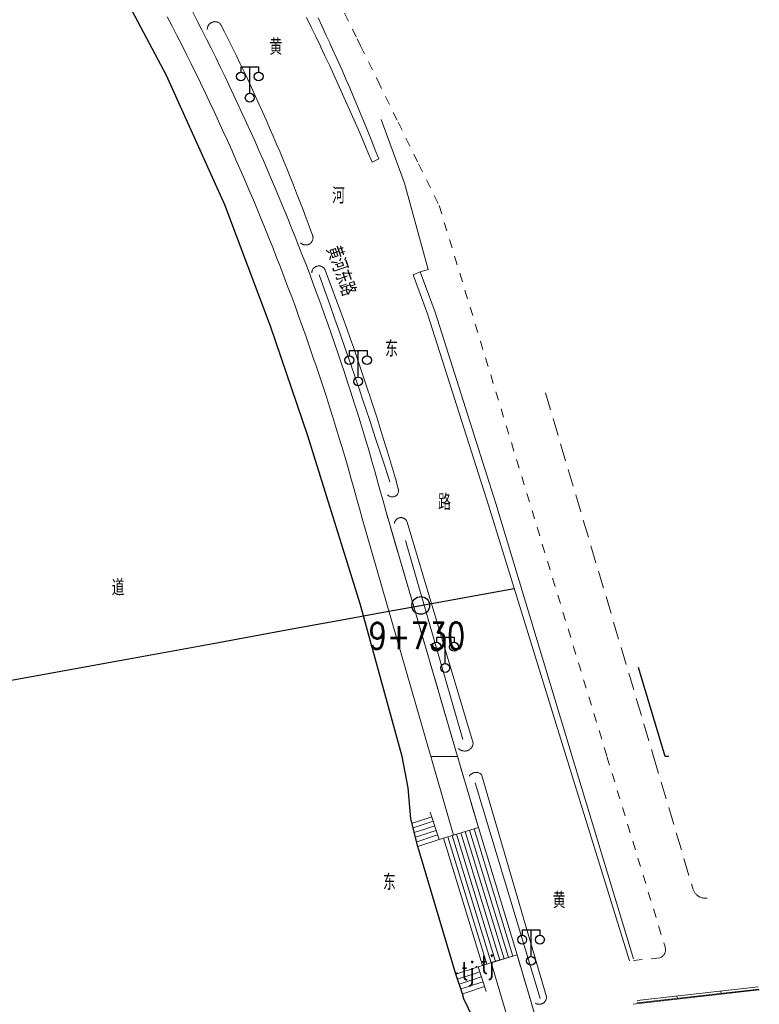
# Model space of a CAD drawing. Extents: x 39508475 to 39522402, y 3783947 to 3795549.
# Tile 299 of 323: x 39518048 to 39518132, y 3792722 to 3792833. Entities that reach past the tile are written whole.
import ezdxf
from ezdxf.enums import TextEntityAlignment as Align

# ---------------------------------------------------------------- set-up
doc = ezdxf.new("R2010")
doc.units = 0
doc.header["$PDSIZE"] = 0.2
for name, pattern in [('X0', [4, 3, -1]), ('X5', [3, 2, -1]), ('X6', [2, 1, -1])]:
    doc.linetypes.add(name, pattern=pattern)
doc.layers.get('0').update_dxf_attribs({"linetype": 'CONTINUOUS'})
for name, color, linetype in [('DLSS', 4, 'CONTINUOUS'), ('JCDL_DMX_F', 30, 'CONTINUOUS'), ('JCDL_JMDD_F', 231, 'CONTINUOUS'), ('JCDL_JMDX_F', 231, 'CONTINUOUS'), ('JCDL_JT_ZJ', 100, 'CONTINUOUS'), ('JCDL_SX_ZJ', 5, 'CONTINUOUS'), ('JCDL_SXX_F', 5, 'CONTINUOUS'), ('JCDL_ZBM', 3, 'CONTINUOUS'), ('JMD', 6, 'CONTINUOUS'), ('SXSS', 5, 'CONTINUOUS'), ('zdh', 7, 'CONTINUOUS'), ('断面线', 2, 'CONTINUOUS')]:
    doc.layers.add(name, color=color, linetype=linetype)
for name, color, linetype, lineweight in [('JCDL_JMDX', 1, 'CONTINUOUS', 0), ('JCDL_ZBX', 3, 'CONTINUOUS', 0), ('JCDL_ZBX_F', 7, 'CONTINUOUS', 0), ('QT_SYT_ZJ', 7, 'CONTINUOUS', 0), ('TEXTL_ZJ', 7, 'CONTINUOUS', 0)]:
    doc.layers.add(name, color=color, linetype=linetype, lineweight=lineweight)
doc.styles.add('HZ', font='rs', dxfattribs={"width": 0.8, "bigfont": 'hztxt'})
doc.linetypes.add('10422', pattern='A,2,[150,AAA.SHX,S=1,R=0,X=0,Y=1],2,[177,AAA.SHX,S=1,R=0,X=0,Y=0.8],1e-09', length=4)
doc.linetypes.add('X35', pattern='A,2,[150,AAA.SHX,S=1,R=0,X=0,Y=1],2,[177,AAA.SHX,S=1,R=0,X=0,Y=0.8],1e-09', length=4)
doc.linetypes.add('X39', pattern='A,2,[150,symbolx.shx,S=1,R=0,X=0,Y=1],2,[151,symbolx.shx,S=1,R=0,X=0,Y=3],1e-11', length=4)
doc.linetypes.add('X49', pattern='A,0,[5,symbolt.shx,S=1,R=0,X=0,Y=0],-10', length=10)

# ---------------------------------------------------------------- blocks, each defined once
blk = doc.blocks.new('3521000')
at = {"color": 0}
for p, q in [((-1, 3.5), (1, 3.5)), ((0, 0.5), (0, 3.5))]:
    blk.add_line(p, q, dxfattribs=at)
at = {"color": 0, "linetype": 'Continuous', "flags": 128}
for points in [[(-1, 3.5), (-1, 2.9)], [(1, 3.5), (1, 2.9)]]:
    blk.add_lwpolyline(points, dxfattribs=at)
at = {"color": 0}
for centre in [(-1, 2.4), (1, 2.4), (0, 0)]:
    blk.add_circle(centre, 0.5, dxfattribs=at)

msp = doc.modelspace()

# ---------------------------------------------------------------- linework, layer by layer
at = {"layer": 'DLSS', "linetype": 'X6', "lineweight": 0}
for points in [[(39518083.95624, 3792835.76957), (39518086.25928, 3792831.05998), (39518086.645, 3792830.273), (39518088.56624, 3792826.3523), (39518090.87713, 3792821.64655), (39518093.19194, 3792816.94273), (39518095.51099, 3792812.241), (39518114.4756, 3792750)], [(39518114.4756, 3792750), (39518121.02901, 3792728.492), (39518121.04981, 3792728.42713), (39518121.06557, 3792728.36085), (39518121.07661, 3792728.29362), (39518121.08286, 3792728.22578), (39518121.08429, 3792728.15766), (39518121.0809, 3792728.08961), (39518121.0727, 3792728.02198), (39518121.05973, 3792727.95509), (39518121.04206, 3792727.88929), (39518121.01977, 3792727.82491), (39518120.99175, 3792727.76012), (39518120.96183, 3792727.70167), (39518120.92646, 3792727.64344), (39518120.88707, 3792727.58785), (39518120.84383, 3792727.5352), (39518120.79698, 3792727.48573), (39518120.74674, 3792727.43971), (39518120.69337, 3792727.39736), (39518120.63714, 3792727.35889), (39518120.57832, 3792727.3245), (39518120.51722, 3792727.29436), (39518120.454, 3792727.269), (39518117.021, 3792726.931)]]:
    msp.add_lwpolyline(points, dxfattribs=at)
at = {"layer": 'DLSS', "linetype": 'Continuous', "lineweight": 20}
for points in [[(39518079.858, 3792808.037), (39518079.90362, 3792807.99168), (39518079.95297, 3792807.95041), (39518080.00542, 3792807.91318), (39518080.06065, 3792807.88021), (39518080.11832, 3792807.8517), (39518080.17806, 3792807.82785), (39518080.23949, 3792807.80879), (39518080.30224, 3792807.79464), (39518080.36592, 3792807.7855), (39518080.43011, 3792807.78142), (39518080.49443, 3792807.78243), (39518080.55847, 3792807.78851), (39518080.62182, 3792807.79964), (39518080.639, 3792807.804), (39518080.6841, 3792807.81574), (39518080.74491, 3792807.83672), (39518080.80387, 3792807.86243), (39518080.86062, 3792807.89273), (39518080.91479, 3792807.92741), (39518080.96605, 3792807.96627), (39518081.01408, 3792808.00905), (39518081.05858, 3792808.0555), (39518081.09927, 3792808.10532), (39518081.13589, 3792808.15821), (39518081.16822, 3792808.21382), (39518081.19606, 3792808.27181), (39518081.21922, 3792808.33182), (39518081.23757, 3792808.39347), (39518081.25098, 3792808.45638), (39518081.25939, 3792808.52016), (39518081.26272, 3792808.58439), (39518081.26097, 3792808.6487), (39518081.25414, 3792808.71266), (39518081.24228, 3792808.77588), (39518081.22546, 3792808.83797), (39518081.20378, 3792808.89853), (39518081.17701, 3792808.957), (39518080.83325, 3792809.89381), (39518080.48473, 3792810.82886), (39518080.13182, 3792811.76226), (39518079.77453, 3792812.694), (39518079.41288, 3792813.62405), (39518079.04686, 3792814.55239), (39518078.67648, 3792815.479), (39518078.30176, 3792816.40386), (39518077.9227, 3792817.32695), (39518077.53931, 3792818.24825), (39518077.1516, 3792819.16774), (39518076.75957, 3792820.0854), (39518076.436, 3792820.833), (39518076.36324, 3792821.00121), (39518075.96262, 3792821.91515), (39518075.55771, 3792822.8272), (39518075.14852, 3792823.73734), (39518074.73505, 3792824.64554), (39518074.31734, 3792825.55179), (39518073.89536, 3792826.45607), (39518073.46915, 3792827.35836), (39518073.03871, 3792828.25864), (39518072.60404, 3792829.15689), (39518072.16516, 3792830.05309), (39518071.72208, 3792830.94722), (39518071.2748, 3792831.83925), (39518070.82299, 3792832.729), (39518070.7771, 3792832.77559), (39518070.72755, 3792832.81829), (39518070.67492, 3792832.85713), (39518070.6195, 3792832.89188), (39518070.56163, 3792832.92236), (39518070.50162, 3792832.94839), (39518070.43981, 3792832.96981), (39518070.37657, 3792832.98651), (39518070.31225, 3792832.9984), (39518070.24721, 3792833.0054), (39518070.18183, 3792833.00748), (39518070.11649, 3792833.00461), (39518070.05154, 3792832.99683), (39518069.98736, 3792832.98417), (39518069.92433, 3792832.96671), (39518069.86279, 3792832.94454), (39518069.819, 3792832.925), (39518069.80309, 3792832.9178), (39518069.74559, 3792832.88663), (39518069.6906, 3792832.85121), (39518069.63843, 3792832.81174), (39518069.5894, 3792832.76845), (39518069.54376, 3792832.72159), (39518069.5018, 3792832.67141), (39518069.46373, 3792832.61822), (39518069.42979, 3792832.5623), (39518069.40016, 3792832.50399), (39518069.37501, 3792832.4436), (39518069.35449, 3792832.38149), (39518069.33871, 3792832.31802), (39518069.32776, 3792832.25353), (39518069.32171, 3792832.1884), (39518069.321, 3792832.123)], [(39518080.5249, 3792833.46623), (39518081.05156, 3792832.39352), (39518081.57354, 3792831.31853), (39518082.09084, 3792830.24127), (39518082.153, 3792830.11), (39518082.60344, 3792829.16177), (39518083.11134, 3792828.08005), (39518083.61452, 3792826.99613), (39518084.11297, 3792825.91003), (39518084.60669, 3792824.82177), (39518085.09567, 3792823.73136), (39518085.57989, 3792822.63884), (39518086.05935, 3792821.54422), (39518086.53405, 3792820.44752), (39518087.00396, 3792819.34877), (39518087.46908, 3792818.24798), (39518087.929, 3792817.14501), (39518088.68901, 3792817.497)], [(39518089.688, 3792779.559), (39518089.72959, 3792779.51504), (39518089.77508, 3792779.4751), (39518089.82382, 3792779.43919), (39518089.87544, 3792779.40758), (39518089.92958, 3792779.38049), (39518089.98583, 3792779.35812), (39518090.04379, 3792779.34063), (39518090.10302, 3792779.32816), (39518090.16311, 3792779.32079), (39518090.21601, 3792779.319), (39518090.2236, 3792779.31858), (39518090.28407, 3792779.32154), (39518090.34405, 3792779.32966), (39518090.40313, 3792779.34286), (39518090.46087, 3792779.36106), (39518090.51683, 3792779.38413), (39518090.57063, 3792779.41189), (39518090.62186, 3792779.44414), (39518090.67014, 3792779.48065), (39518090.71514, 3792779.52115), (39518090.75651, 3792779.56535), (39518090.79396, 3792779.61291), (39518090.82721, 3792779.6635), (39518090.85601, 3792779.71674), (39518090.88017, 3792779.77224), (39518090.8995, 3792779.82961), (39518090.91386, 3792779.88842), (39518090.92314, 3792779.94824), (39518090.92729, 3792780.00863), (39518090.92626, 3792780.06916), (39518090.92007, 3792780.12938), (39518090.90875, 3792780.18885), (39518090.892, 3792780.247), (39518090.56351, 3792781.38992), (39518090.22996, 3792782.53137), (39518089.89175, 3792783.67145), (39518089.54889, 3792784.81014), (39518089.20138, 3792785.94742), (39518088.84923, 3792787.08327), (39518088.49244, 3792788.21767), (39518088.13102, 3792789.35061), (39518087.76498, 3792790.48206), (39518087.71501, 3792790.634), (39518087.39431, 3792791.61201), (39518087.01903, 3792792.74043), (39518086.63915, 3792793.86731), (39518086.25467, 3792794.99263), (39518085.86559, 3792796.11636), (39518085.47192, 3792797.2385), (39518085.07368, 3792798.35903), (39518084.67086, 3792799.47791), (39518084.26347, 3792800.59514), (39518083.85152, 3792801.7107), (39518083.43502, 3792802.82456), (39518083.01397, 3792803.93672), (39518082.58801, 3792805.047), (39518082.55266, 3792805.09941), (39518082.5129, 3792805.14858), (39518082.46935, 3792805.19442), (39518082.42227, 3792805.23664), (39518082.37198, 3792805.27496), (39518082.31879, 3792805.30915), (39518082.26303, 3792805.33898), (39518082.20508, 3792805.36427), (39518082.14529, 3792805.38485), (39518082.08405, 3792805.40058), (39518082.02175, 3792805.41139), (39518081.95878, 3792805.41718), (39518081.89555, 3792805.41793), (39518081.83247, 3792805.41363), (39518081.76993, 3792805.4043), (39518081.70833, 3792805.39001), (39518081.667, 3792805.37701), (39518081.64807, 3792805.37086), (39518081.58953, 3792805.34695), (39518081.53309, 3792805.31844), (39518081.4791, 3792805.28553), (39518081.42791, 3792805.2484), (39518081.37985, 3792805.20731), (39518081.33523, 3792805.16251), (39518081.29432, 3792805.1143), (39518081.25739, 3792805.06297), (39518081.22468, 3792805.00886), (39518081.19639, 3792804.9523), (39518081.17271, 3792804.89368), (39518081.15378, 3792804.83334), (39518081.13973, 3792804.77169), (39518081.13064, 3792804.70912), (39518081.127, 3792804.64601)], [(39518109.87616, 3792750), (39518101.079, 3792778.404), (39518094.192, 3792800.002), (39518092.55815, 3792804.40356), (39518093.378, 3792804.73699)], [(39518097.714, 3792750.89101), (39518097.76456, 3792750.84561), (39518097.81842, 3792750.80415), (39518097.87504, 3792750.76655), (39518097.93413, 3792750.73298), (39518097.99543, 3792750.70361), (39518098.05862, 3792750.67859), (39518098.1234, 3792750.65803), (39518098.18946, 3792750.64204), (39518098.25647, 3792750.63069), (39518098.32411, 3792750.62404), (39518098.39205, 3792750.62212), (39518098.45996, 3792750.62494), (39518098.5275, 3792750.63248), (39518098.59436, 3792750.64471), (39518098.6602, 3792750.66158), (39518098.7247, 3792750.68299), (39518098.78756, 3792750.70884), (39518098.84199, 3792750.736), (39518098.84846, 3792750.73902), (39518098.90711, 3792750.77336), (39518098.96323, 3792750.81171), (39518099.01653, 3792750.85387), (39518099.06677, 3792750.89965), (39518099.11369, 3792750.94882), (39518099.15707, 3792751.00114), (39518099.1967, 3792751.05635), (39518099.23239, 3792751.1142), (39518099.26396, 3792751.17439), (39518099.29126, 3792751.23663), (39518099.31415, 3792751.30063), (39518099.33252, 3792751.36606), (39518099.34629, 3792751.43261), (39518099.355, 3792751.50001), (39518091.89799, 3792776.49101), (39518091.87685, 3792776.54652), (39518091.85096, 3792776.60001), (39518091.82087, 3792776.65125), (39518091.78676, 3792776.69991), (39518091.74887, 3792776.74568), (39518091.70742, 3792776.78826), (39518091.6627, 3792776.82739), (39518091.61499, 3792776.8628), (39518091.56459, 3792776.89428), (39518091.51182, 3792776.92161), (39518091.45704, 3792776.94463), (39518091.40059, 3792776.96318), (39518091.34283, 3792776.97715), (39518091.28414, 3792776.98644), (39518091.22489, 3792776.991), (39518091.16547, 3792776.99079), (39518091.10626, 3792776.98582), (39518091.082, 3792776.98199), (39518091.04763, 3792776.97612), (39518090.98997, 3792776.96176), (39518090.93365, 3792776.94281), (39518090.87903, 3792776.91941), (39518090.82646, 3792776.89171), (39518090.77628, 3792776.85989), (39518090.72881, 3792776.82414), (39518090.68436, 3792776.78471), (39518090.64322, 3792776.74183), (39518090.60564, 3792776.6958), (39518090.57187, 3792776.64691), (39518090.54214, 3792776.59546), (39518090.51662, 3792776.5418), (39518090.49549, 3792776.48626), (39518090.47887, 3792776.42921), (39518090.46689, 3792776.37101), (39518090.46, 3792776.312)], [(39518117.021, 3792726.931), (39518109.87616, 3792750)], [(39518106.363, 3792722.155), (39518106.41782, 3792722.12146), (39518106.47527, 3792722.09262), (39518106.53477, 3792722.0683), (39518106.59598, 3792722.04864), (39518106.65852, 3792722.03377), (39518106.72202, 3792722.02378), (39518106.7861, 3792722.01871), (39518106.85038, 3792722.01861), (39518106.91448, 3792722.02348), (39518106.96899, 3792722.032), (39518106.97801, 3792722.03327), (39518107.0406, 3792722.04795), (39518107.10186, 3792722.06741), (39518107.16144, 3792722.09155), (39518107.21898, 3792722.12021), (39518107.27414, 3792722.15323), (39518107.32658, 3792722.19041), (39518107.37599, 3792722.23153), (39518107.42208, 3792722.27634), (39518107.46457, 3792722.32457), (39518107.50321, 3792722.37595), (39518107.53777, 3792722.43015), (39518107.56804, 3792722.48686), (39518107.59385, 3792722.54574), (39518107.61502, 3792722.60643), (39518107.63145, 3792722.66858), (39518107.64304, 3792722.73181), (39518107.6497, 3792722.79574), (39518107.651, 3792722.86), (39518100.29799, 3792747.989), (39518100.24572, 3792748.02944), (39518100.19053, 3792748.06581), (39518100.13292, 3792748.09824), (39518100.07319, 3792748.12656), (39518100.01163, 3792748.15063), (39518099.94853, 3792748.17034), (39518099.88421, 3792748.18559), (39518099.81898, 3792748.19631), (39518099.75316, 3792748.20244), (39518099.68708, 3792748.20395), (39518099.643, 3792748.202), (39518099.62105, 3792748.20084), (39518099.5554, 3792748.19312), (39518099.49045, 3792748.18082), (39518099.42652, 3792748.16402), (39518099.36392, 3792748.14279), (39518099.30296, 3792748.11723), (39518099.24393, 3792748.08747), (39518099.18713, 3792748.05366), (39518099.13283, 3792748.01596), (39518099.0813, 3792747.97456), (39518099.03279, 3792747.92966), (39518098.98754, 3792747.88147), (39518098.94577, 3792747.83024), (39518098.908, 3792747.776)]]:
    msp.add_lwpolyline(points, dxfattribs=at)
at = {"layer": 'JCDL_DMX_F', "color": 3, "linetype": 'X35', "lineweight": 0}
for points in [[(39518094.57287, 3792750), (39518086.81801, 3792776.873), (39518086.50813, 3792778.02709), (39518086.19286, 3792779.17973), (39518085.87262, 3792780.33099), (39518085.54741, 3792781.48086), (39518085.21725, 3792782.62931), (39518084.88213, 3792783.77633), (39518084.54207, 3792784.92189), (39518084.19706, 3792786.06598), (39518083.84713, 3792787.20856), (39518083.49226, 3792788.34963), (39518083.13248, 3792789.48915), (39518082.76778, 3792790.62711), (39518082.39817, 3792791.76348), (39518082.02367, 3792792.89825), (39518081.64427, 3792794.0314), (39518081.25998, 3792795.16289), (39518080.87082, 3792796.29272), (39518080.47678, 3792797.42086), (39518080.07788, 3792798.54728), (39518079.67412, 3792799.67198), (39518079.26552, 3792800.79492), (39518078.85207, 3792801.91608), (39518078.43379, 3792803.03546), (39518078.01068, 3792804.15302), (39518077.58275, 3792805.26874), (39518077.15001, 3792806.3826), (39518076.71247, 3792807.49459), (39518076.27013, 3792808.60468), (39518075.82301, 3792809.71285), (39518075.37111, 3792810.81908), (39518074.91444, 3792811.92335), (39518074.45302, 3792813.02563), (39518073.98683, 3792814.12592), (39518073.51591, 3792815.22419), (39518073.04025, 3792816.32041), (39518072.55986, 3792817.41457), (39518072.07476, 3792818.50665), (39518071.58495, 3792819.59662), (39518071.09044, 3792820.68447), (39518070.59124, 3792821.77018), (39518070.08736, 3792822.85372), (39518069.57881, 3792823.93507), (39518069.0656, 3792825.01423), (39518068.54773, 3792826.09115), (39518068.26799, 3792826.667), (39518068.02523, 3792827.16584), (39518067.49809, 3792828.23826), (39518066.96633, 3792829.30839), (39518066.42995, 3792830.37622), (39518065.88897, 3792831.44172), (39518065.3434, 3792832.50489), (39518064.79325, 3792833.56568)], [(39518088.68901, 3792817.497), (39518088.29621, 3792818.50717), (39518087.89826, 3792819.51532), (39518087.49557, 3792820.52159), (39518087.08815, 3792821.52595), (39518086.676, 3792822.52838), (39518086.25914, 3792823.52886), (39518085.83757, 3792824.52737), (39518085.41131, 3792825.52388), (39518084.98036, 3792826.51837), (39518084.54473, 3792827.51082), (39518084.10444, 3792828.50121), (39518083.65949, 3792829.48952), (39518083.20989, 3792830.47572), (39518083.14501, 3792830.61601), (39518082.75565, 3792831.45979), (39518082.29678, 3792832.44172), (39518081.8333, 3792833.42147)], [(39518110.55778, 3792750), (39518101.90899, 3792778.581), (39518095.058, 3792800.21199), (39518093.378, 3792804.73699), (39518094.262, 3792805.03101), (39518091.609, 3792814.76001), (39518088.95399, 3792821.947)], [(39518094.57287, 3792750), (39518097.13314, 3792741.12786)], [(39518117.47347, 3792727.14623), (39518110.55778, 3792750)], [(39518118.746, 3792667.97701), (39518101.381, 3792726.746)], [(39518131.68381, 3792723.63804), (39518117.43, 3792722.01601)]]:
    msp.add_lwpolyline(points, dxfattribs=at)
at = {"layer": 'JCDL_JMDX', "color": 6, "linetype": 'Continuous', "lineweight": 0}
for points in [[(39518094.51157, 3792743.70683), (39518095.52, 3792740.637)], [(39518092.30201, 3792742.981), (39518093.10899, 3792739.845)], [(39518092.83834, 3792742.59034), (39518092.4365, 3792742.45834)], [(39518094.67964, 3792743.19519), (39518092.83834, 3792742.59034)], [(39518094.84772, 3792742.68355), (39518093.37467, 3792742.19967)], [(39518093.37467, 3792742.19967), (39518092.571, 3792741.93567)], [(39518093.911, 3792741.809), (39518092.7055, 3792741.413)], [(39518095.01579, 3792742.17192), (39518093.911, 3792741.809)], [(39518095.18386, 3792741.66028), (39518094.44733, 3792741.41834)], [(39518095.52, 3792740.637), (39518099.94136, 3792741.98238)], [(39518101.38133, 3792731.95833), (39518098.46757, 3792741.53392)], [(39518102.35822, 3792730.51189), (39518098.95883, 3792741.6834)], [(39518103.33511, 3792729.06544), (39518099.4501, 3792741.83289)], [(39518104.312, 3792727.619), (39518099.94136, 3792741.98238)], [(39518094.44733, 3792741.41834), (39518092.84, 3792740.89033)], [(39518094.98367, 3792741.02767), (39518092.9745, 3792740.36767)], [(39518095.52, 3792740.637), (39518093.10899, 3792739.845)], [(39518095.35193, 3792741.14864), (39518094.98367, 3792741.02767)], [(39518096.49689, 3792739.19056), (39518096.01126, 3792740.78649)], [(39518097.47378, 3792737.74411), (39518096.50252, 3792740.93598)], [(39518098.45067, 3792736.29767), (39518096.99378, 3792741.08546)], [(39518099.42755, 3792734.85122), (39518097.48505, 3792741.23495)], [(39518100.40444, 3792733.40478), (39518097.97631, 3792741.38443)], [(39518100.39289, 3792726.387), (39518096.49689, 3792739.19056)], [(39518100.88278, 3792726.541), (39518097.47378, 3792737.74411)], [(39518101.37267, 3792726.695), (39518098.45067, 3792736.29767)], [(39518101.86255, 3792726.849), (39518099.42755, 3792734.85122)], [(39518102.35244, 3792727.003), (39518100.40444, 3792733.40478)], [(39518102.84233, 3792727.157), (39518101.38133, 3792731.95833)], [(39518103.33222, 3792727.311), (39518102.35822, 3792730.51189)], [(39518103.82211, 3792727.465), (39518103.33511, 3792729.06544)], [(39518099.903, 3792726.23301), (39518104.312, 3792727.619)], [(39518099.903, 3792726.23301), (39518097.404, 3792725.41399)], [(39518100.81385, 3792723.45374), (39518099.903, 3792726.23301)], [(39518098.31485, 3792722.63474), (39518097.404, 3792725.41399)], [(39518099.58537, 3792725.51335), (39518097.58617, 3792724.85814)], [(39518099.26774, 3792724.7937), (39518097.76834, 3792724.30229)], [(39518100.26734, 3792725.1213), (39518099.26774, 3792724.7937)], [(39518100.08517, 3792725.67715), (39518099.58537, 3792725.51335)], [(39518098.95011, 3792724.07405), (39518097.95051, 3792723.74644)], [(39518100.63168, 3792724.00959), (39518098.63248, 3792723.3544)], [(39518100.44951, 3792724.56545), (39518098.95011, 3792724.07405)], [(39518098.63248, 3792723.3544), (39518098.13268, 3792723.19059)]]:
    msp.add_lwpolyline(points, dxfattribs=at)
at = {"layer": 'JCDL_JMDX_F', "linetype": 'X5', "lineweight": 0}
for points in [[(39518107.52455, 3792791.06771), (39518119.73931, 3792750)], [(39518119.73931, 3792750), (39518124.207, 3792734.979), (39518124.23637, 3792734.90083), (39518124.27056, 3792734.82463), (39518124.30907, 3792734.75052), (39518124.35179, 3792734.67875), (39518124.39856, 3792734.60956), (39518124.44923, 3792734.54317), (39518124.50364, 3792734.4798), (39518124.5616, 3792734.41967), (39518124.62292, 3792734.36297), (39518124.68741, 3792734.3099), (39518124.735, 3792734.275), (39518124.75484, 3792734.26062), (39518124.82499, 3792734.2153), (39518124.89763, 3792734.17409), (39518124.97253, 3792734.13713), (39518125.04943, 3792734.10454), (39518125.12807, 3792734.07642), (39518125.2082, 3792734.05287), (39518125.28955, 3792734.03398), (39518125.37186, 3792734.01979), (39518125.45484, 3792734.01036), (39518125.53823, 3792734.00572), (39518125.62175, 3792734.00588), (39518125.70512, 3792734.01085), (39518125.78801, 3792734.021)]]:
    msp.add_lwpolyline(points, dxfattribs=at)
at = {"layer": 'JCDL_JMDX_F', "linetype": 'Continuous', "lineweight": 0}
for points in [[(39518131.54614, 3792723.97503), (39518117.87118, 3792722.44619)], [(39518131.64442, 3792723.73446), (39518117.89895, 3792722.19774)], [(39518122.36294, 3792722.94836), (39518122.39071, 3792722.69991)], [(39518127.33198, 3792723.50389), (39518127.35976, 3792723.25544)]]:
    msp.add_lwpolyline(points, dxfattribs=at)
at = {"layer": 'JCDL_SXX_F', "linetype": 'X39', "lineweight": 0}
msp.add_lwpolyline([(39518091.32678, 3792750), (39518092.02499, 3792746.484), (39518092.30201, 3792742.981), (39518093.10899, 3792739.845), (39518097.404, 3792725.41399), (39518098.31485, 3792722.63474), (39518100.94701, 3792717.17701)], dxfattribs=at)
at = {"layer": 'JCDL_ZBM', "linetype": 'Continuous', "lineweight": 0}
for points in [[(39518067.6429, 3792834.15129), (39518068.17669, 3792833.11538), (39518068.70615, 3792832.07725), (39518069.23128, 3792831.03691), (39518069.75205, 3792829.99439), (39518070.26846, 3792828.94971), (39518070.78051, 3792827.90288), (39518070.824, 3792827.81254), (39518071.28818, 3792826.85392), (39518071.79147, 3792825.80285), (39518072.29037, 3792824.74969), (39518072.78486, 3792823.69445), (39518073.27494, 3792822.63716), (39518073.7606, 3792821.57783), (39518074.24183, 3792820.51648), (39518074.71863, 3792819.45313), (39518075.19098, 3792818.38779), (39518075.65888, 3792817.3205), (39518076.12231, 3792816.25126), (39518076.58128, 3792815.1801), (39518077.03577, 3792814.10702), (39518077.48578, 3792813.03206), (39518077.9313, 3792811.95523), (39518078.37231, 3792810.87655), (39518078.80881, 3792809.79603), (39518079.2408, 3792808.71371), (39518079.66827, 3792807.62958), (39518080.0912, 3792806.54368), (39518080.5096, 3792805.45603), (39518080.92345, 3792804.36664), (39518081.33274, 3792803.27553), (39518081.73748, 3792802.18272), (39518082.13765, 3792801.08823), (39518082.53325, 3792799.99207), (39518082.92426, 3792798.89428), (39518083.31069, 3792797.79486), (39518083.69252, 3792796.69384), (39518084.06975, 3792795.59123), (39518084.44238, 3792794.48705), (39518084.81039, 3792793.38133), (39518085.17378, 3792792.27409), (39518085.53254, 3792791.16533), (39518085.88667, 3792790.05509), (39518086.23616, 3792788.94338), (39518086.581, 3792787.83021), (39518086.92119, 3792786.71562), (39518087.25673, 3792785.59962), (39518087.5876, 3792784.48222), (39518087.9138, 3792783.36345), (39518088.23533, 3792782.24334), (39518088.55218, 3792781.12188), (39518088.86434, 3792779.99912), (39518089.17181, 3792778.87506), (39518089.47419, 3792777.74962), (39518097.59503, 3792750)], [(39518097.59503, 3792750), (39518094.57287, 3792750), (39518086.81801, 3792776.873), (39518086.50813, 3792778.02709), (39518086.19286, 3792779.17973), (39518085.87262, 3792780.33099), (39518085.54741, 3792781.48086), (39518085.21725, 3792782.62931), (39518084.88213, 3792783.77633), (39518084.54207, 3792784.92189), (39518084.19707, 3792786.06598), (39518083.84713, 3792787.20856), (39518083.49226, 3792788.34963), (39518083.13248, 3792789.48915), (39518082.76778, 3792790.62711), (39518082.39817, 3792791.76348), (39518082.02367, 3792792.89825), (39518081.64427, 3792794.0314), (39518081.25998, 3792795.16289), (39518080.87082, 3792796.29272), (39518080.47678, 3792797.42086), (39518080.07788, 3792798.54728), (39518079.67413, 3792799.67198), (39518079.26552, 3792800.79492), (39518078.85207, 3792801.91608), (39518078.43379, 3792803.03546), (39518078.01068, 3792804.15302), (39518077.58275, 3792805.26874), (39518077.15001, 3792806.3826), (39518076.71247, 3792807.49459), (39518076.27013, 3792808.60468), (39518075.82301, 3792809.71285), (39518075.37111, 3792810.81908), (39518074.91444, 3792811.92335), (39518074.45301, 3792813.02563), (39518073.98683, 3792814.12592), (39518073.51591, 3792815.22419), (39518073.04025, 3792816.32041), (39518072.55986, 3792817.41457), (39518072.07476, 3792818.50665), (39518071.58495, 3792819.59662), (39518071.09044, 3792820.68447), (39518070.59124, 3792821.77018), (39518070.08736, 3792822.85372), (39518069.57881, 3792823.93507), (39518069.0656, 3792825.01423), (39518068.54773, 3792826.09115), (39518068.26799, 3792826.667), (39518068.02523, 3792827.16584), (39518067.49809, 3792828.23826), (39518066.96633, 3792829.30839), (39518066.42995, 3792830.37622), (39518065.88897, 3792831.44172), (39518065.3434, 3792832.50489), (39518064.79325, 3792833.56568)], [(39518099.94136, 3792741.98238), (39518097.13314, 3792741.12787), (39518094.57287, 3792750), (39518097.59503, 3792750), (39518099.94136, 3792741.98238)], [(39518118.746, 3792667.97701), (39518101.381, 3792726.746), (39518104.312, 3792727.619), (39518121.72339, 3792668.69285)]]:
    msp.add_lwpolyline(points, dxfattribs=at)
at = {"layer": 'JCDL_ZBX', "color": 114, "linetype": 'X49', "lineweight": 0, "true_color": 0x009944}
for points in [[(39518081.95399, 3792804.394), (39518082.55205, 3792802.73357), (39518083.14561, 3792801.07154), (39518083.73504, 3792799.40802), (39518084.32032, 3792797.74305), (39518084.90146, 3792796.07662), (39518085.47844, 3792794.40875), (39518086.05126, 3792792.73945), (39518086.61992, 3792791.06873), (39518086.89558, 3792790.25275), (39518087.18442, 3792789.39659), (39518087.74475, 3792787.72306), (39518088.30092, 3792786.04813), (39518088.85291, 3792784.37182), (39518089.40072, 3792782.69415), (39518089.944, 3792781.015)], [(39518091.724, 3792774.40301), (39518098.183, 3792751.916)], [(39518099.568, 3792747.02299), (39518106.927, 3792722.65901)]]:
    msp.add_lwpolyline(points, dxfattribs=at)
at = {"layer": 'JCDL_ZBX_F', "color": 114, "linetype": 'X0', "lineweight": 0, "true_color": 0x009944}
for points in [[(39518097.59503, 3792750), (39518089.47419, 3792777.74962), (39518089.17181, 3792778.87506), (39518088.86434, 3792779.99912), (39518088.55218, 3792781.12188), (39518088.23533, 3792782.24334), (39518087.9138, 3792783.36345), (39518087.5876, 3792784.48222), (39518087.25673, 3792785.59962), (39518086.92119, 3792786.71562), (39518086.581, 3792787.83021), (39518086.23616, 3792788.94338), (39518085.88667, 3792790.05509), (39518085.53254, 3792791.16533), (39518085.17378, 3792792.27409), (39518084.81039, 3792793.38133), (39518084.44238, 3792794.48705), (39518084.06975, 3792795.59123), (39518083.69252, 3792796.69384), (39518083.31069, 3792797.79486), (39518082.92426, 3792798.89428), (39518082.53325, 3792799.99207), (39518082.13765, 3792801.08823), (39518081.73748, 3792802.18272), (39518081.33274, 3792803.27553), (39518080.92345, 3792804.36664), (39518080.5096, 3792805.45603), (39518080.0912, 3792806.54368), (39518079.66827, 3792807.62958), (39518079.2408, 3792808.71371), (39518078.80881, 3792809.79603), (39518078.37231, 3792810.87655), (39518077.9313, 3792811.95523), (39518077.48578, 3792813.03206), (39518077.03577, 3792814.10702), (39518076.58128, 3792815.1801), (39518076.12231, 3792816.25126), (39518075.65888, 3792817.3205), (39518075.19098, 3792818.38779), (39518074.71863, 3792819.45313), (39518074.24183, 3792820.51648), (39518073.7606, 3792821.57783), (39518073.27494, 3792822.63716), (39518072.78486, 3792823.69445), (39518072.29037, 3792824.74969), (39518071.79147, 3792825.80285), (39518071.28818, 3792826.85392), (39518070.824, 3792827.81254), (39518070.78051, 3792827.90288), (39518070.26846, 3792828.94971), (39518069.75205, 3792829.99439), (39518069.23128, 3792831.03691), (39518068.70615, 3792832.07725), (39518068.17669, 3792833.11538), (39518067.6429, 3792834.15129)], [(39518099.94136, 3792741.98238), (39518097.59503, 3792750)], [(39518121.72339, 3792668.69285), (39518104.312, 3792727.619)]]:
    msp.add_lwpolyline(points, dxfattribs=at)
at = {"layer": 'JMD', "color": 6}
msp.add_lwpolyline([(39518121.45153, 3792750), (39518121.03298, 3792750), (39518118.03483, 3792760.07512)], dxfattribs=at)
at = {"layer": 'SXSS', "linetype": '10422'}
msp.add_lwpolyline([(39518114.15599, 3792652.052), (39518112.92799, 3792654.00301), (39518113.19122, 3792654.1168), (39518113.92808, 3792654.55857), (39518114.6594, 3792655.24316), (39518115.33899, 3792656.335), (39518116.16135, 3792658.65288), (39518116.58032, 3792661.07641), (39518116.63403, 3792662.44287), (39518116.604, 3792663.26301), (39518100.94701, 3792717.17701), (39518098.31486, 3792722.63474), (39518098.13268, 3792723.19059), (39518097.404, 3792725.41399), (39518093.10899, 3792739.845), (39518092.30201, 3792742.981), (39518092.02499, 3792746.484), (39518091.323, 3792750.019), (39518086.57501, 3792767.247), (39518080.681, 3792786.20999), (39518076.46101, 3792798.628), (39518071.29101, 3792812.299), (39518064.725, 3792826.921), (39518057.346, 3792840.85699)], dxfattribs=at)
at = {"layer": 'zdh', "linetype": 'Continuous'}
for p in [(39518099.72, 3792726.247, 37.854), (39518097.5, 3792725.531, 37.87)]:
    msp.add_point(p, dxfattribs=at)
at = {"layer": '断面线', "color": 1, "flags": 128}
msp.add_lwpolyline([(39517988.05693, 3792747.83091), (39518007.99429, 3792751.47088), (39518010.41932, 3792751.91362), (39518014.91804, 3792752.8364), (39518019.01514, 3792753.48296), (39518020.52785, 3792753.75914), (39518031.07824, 3792755.68532), (39518040.57602, 3792757.41933), (39518050.26818, 3792759.18883), (39518060.04888, 3792760.9745), (39518069.56181, 3792762.71128), (39518078.67384, 3792764.37486), (39518086.581, 3792765.81848), (39518086.95013, 3792765.88587), (39518089.83654, 3792766.41284), (39518093.43939, 3792767.07061), (39518094.64334, 3792767.29042), (39518103.99241, 3792768.99728)], dxfattribs=at)
at = {"layer": '断面线'}
msp.add_circle((39518093.43939, 3792767.07061), 1, dxfattribs=at)

# ---------------------------------------------------------------- block references
at = {"layer": 'JCDL_JMDD_F'}
for p in [(39518074.114, 3792824.415), (39518086.36201, 3792792.37), (39518096.198, 3792760.00301), (39518105.89599, 3792726.923)]:
    msp.add_blockref('3521000', p, dxfattribs=at)

# ---------------------------------------------------------------- texts
at = {"layer": 'JCDL_JT_ZJ', "style": 'HZ', "width": 0.8}
for s, p in [('黄', (39518076.34104, 3792828.71814)), ('河', (39518083.42552, 3792811.919)), ('东', (39518089.41203, 3792794.61269)), ('路', (39518095.39854, 3792777.30639)), ('黄', (39518108.34611, 3792732.32954))]:
    msp.add_text(s, height=1.8, dxfattribs=at).set_placement(p, align=Align.BOTTOM_LEFT)
at = {"layer": 'JCDL_SX_ZJ', "lineweight": 0, "style": 'HZ', "width": 0.8}
msp.add_text('道', height=1.8, dxfattribs=at).set_placement((39518058.521, 3792767.6374), align=Align.BOTTOM_LEFT)
at = {"layer": 'QT_SYT_ZJ', "style": 'HZ', "width": 0.8}
msp.add_text('东', height=1.8, dxfattribs=at).set_placement((39518089.16431, 3792734.3746), align=Align.BOTTOM_LEFT)
at = {"layer": 'TEXTL_ZJ', "style": 'HZ', "width": 0.8}
msp.add_text('黄河东路', height=1.8, rotation=-70.9187314, dxfattribs=at).set_placement((39518082.15897, 3792807.12643), align=Align.BOTTOM_LEFT)
at = {"layer": 'zdh', "linetype": 'Continuous', "style": 'HZ', "width": 0.8}
for p in [(39518100.22, 3792725.497, 37.854), (39518098, 3792724.781, 37.87)]:
    msp.add_text('tj', height=2, dxfattribs=at).set_placement(p)
at = {"layer": '断面线', "linetype": 'Continuous', "style": 'HZ', "width": 0.8}
msp.add_text('9+730', height=3, dxfattribs=at).set_placement((39518098.45295, 3792763.64235), align=Align.MIDDLE_RIGHT)

doc.saveas('drawing.dxf')
